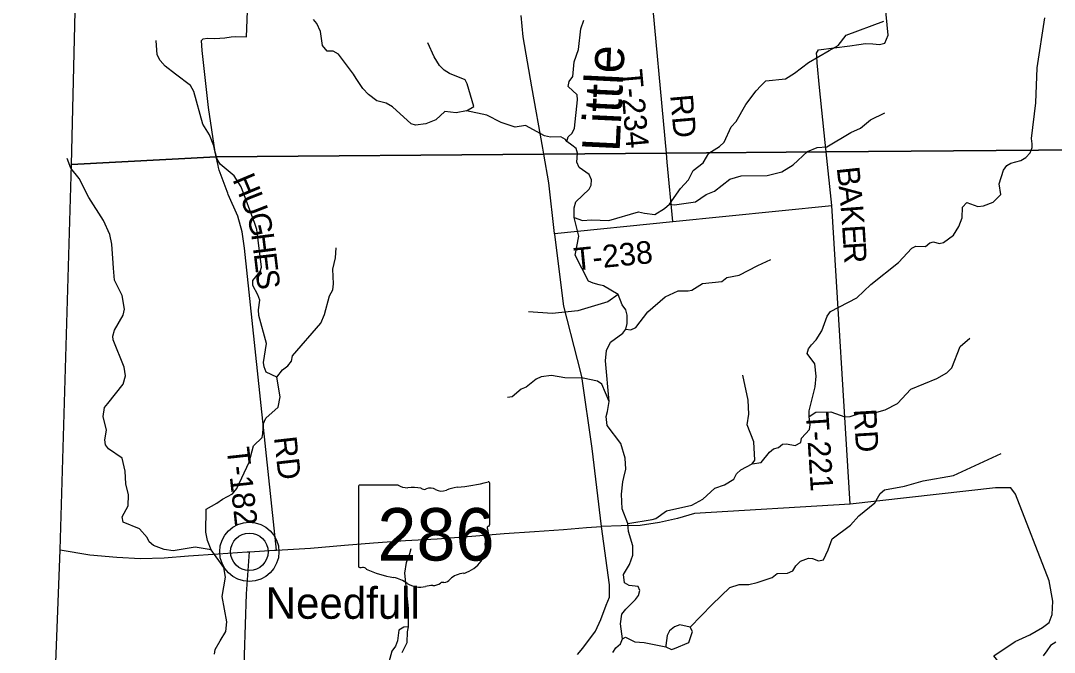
# Model space of a CAD drawing. Extents: x 1525783 to 1900577, y 218250 to 627376.
# Drawn here: x 1579705 to 1593420, y 403722 to 412106 of the extents above; entities that cross this region are included whole.
import ezdxf

# ---------------------------------------------------------------- set-up
doc = ezdxf.new("R2010")
doc.units = 0
for name, color, linetype in [('GM_X_Adjacent_County', 7, 'Continuous'), ('GM_X_County', 7, 'Continuous'), ('GM_X_Minor_Lake', 7, 'Continuous'), ('GM_X_Minor_River', 7, 'Continuous'), ('GM_X_Minor_River_Text', 7, 'Continuous'), ('GM_X_State_Location', 7, 'Continuous'), ('GM_X_State_Route', 7, 'Continuous'), ('GM_X_State_Shield', 7, 'Continuous'), ('GM_X_Township', 7, 'Continuous'), ('GM_X_Township_Road', 7, 'Continuous'), ('GM_X_Township_Road_Text', 7, 'Continuous'), ('GM_X_Unincorporated', 7, 'Continuous'), ('GM_X_Unincorporated_Location', 7, 'Continuous'), ('GM_X_Unincorporated_Text', 7, 'Continuous')]:
    doc.layers.add(name, color=color, linetype=linetype)

msp = doc.modelspace()

# ---------------------------------------------------------------- linework, layer by layer
at = {"layer": 'GM_X_Adjacent_County'}
msp.add_lwpolyline([(1579705, 392782), (1579924, 397127), (1580230, 405084), (1580380, 410197), (1580442, 412790), (1580491, 414838), (1580602, 418918), (1580746, 423359)], dxfattribs=at)
at = {"layer": 'GM_X_County'}
msp.add_lwpolyline([(1579705, 392782), (1579924, 397127), (1580230, 405084), (1580380, 410197), (1580442, 412790), (1580491, 414838), (1580602, 418918), (1580746, 423359)], dxfattribs=at)
at = {"layer": 'GM_X_Minor_Lake'}
for points in [[(1584765, 403719), (1584833, 403854), (1584839, 403992), (1584850, 404058), (1584788, 404057), (1584724, 404014), (1584705, 403874), (1584680, 403805), (1584629, 403736), (1584590, 403592)], [(1588378, 403773), (1588572, 403854), (1588619, 404000), (1588587, 404056), (1588450, 404085), (1588381, 404058), (1588312, 404007), (1588285, 403945), (1588263, 403811)], [(1588263, 403811), (1588266, 403794), (1588339, 403761), (1588378, 403773)]]:
    msp.add_lwpolyline(points, dxfattribs=at)
at = {"layer": 'GM_X_Minor_River'}
for points in [[(1586953, 410501), (1586933, 410531), (1586870, 410564), (1586737, 410561), (1586656, 410576), (1586402, 410713), (1586267, 410693), (1586082, 410754), (1585891, 410854), (1585620, 410910), (1585485, 410885), (1585333, 410899), (1585215, 410791), (1585080, 410737), (1584942, 410720), (1584886, 410739), (1584638, 410963), (1584556, 411011), (1584431, 411041), (1584320, 411125), (1584245, 411207), (1584157, 411340), (1584120, 411397), (1583921, 411661), (1583853, 411700), (1583773, 411700), (1583712, 411777), (1583684, 411964), (1583635, 412071), (1583592, 412121)], [(1587760, 405431), (1588083, 405485), (1588134, 405500), (1588274, 405598), (1588611, 405676), (1588755, 405754), (1588916, 405902), (1589043, 405945), (1589166, 406019), (1589205, 406089), (1589262, 406142), (1589410, 406222), (1589532, 406241), (1589641, 406380), (1589694, 406423), (1589762, 406440), (1589815, 406483), (1589865, 406490), (1589983, 406466), (1590056, 406509), (1590067, 406563), (1590171, 406679), (1590180, 406743), (1590168, 406850), (1590165, 406926), (1590245, 407245), (1590261, 407387), (1590242, 407549), (1590140, 407687), (1590157, 407751), (1590200, 407803), (1590258, 407868), (1590336, 407989), (1590405, 408182), (1590448, 408245), (1590800, 408429), (1590987, 408606), (1591353, 408897), (1591528, 409088), (1591583, 409113), (1591711, 409109), (1591766, 409158), (1591816, 409169), (1591892, 409148), (1591950, 409163), (1592080, 409261), (1592154, 409376), (1592198, 409491), (1592203, 409631), (1592260, 409692), (1592403, 409640), (1592479, 409647), (1592608, 409698), (1592659, 409748), (1592712, 409799), (1592687, 409940), (1592746, 410123), (1592789, 410182), (1592842, 410213), (1592976, 410251), (1593043, 410292), (1593098, 410353), (1593126, 410423), (1593124, 410473), (1593116, 410543), (1593176, 411015), (1593192, 411481), (1593292, 412145)], [(1587562, 403719), (1587601, 403781), (1587664, 403836), (1587692, 403901), (1587665, 404102), (1587683, 404230), (1587734, 404293), (1587863, 404421), (1587902, 404475), (1587919, 404544), (1587896, 404597), (1587780, 404609), (1587716, 404646), (1587702, 404754), (1587783, 404887), (1587829, 405011), (1587829, 405135), (1587770, 405326), (1587760, 405431), (1587685, 405626), (1587677, 405823), (1587696, 405985), (1587707, 406042), (1587733, 406154), (1587727, 406299), (1587668, 406492), (1587486, 406731), (1587472, 406854), (1587493, 406920), (1587512, 407052), (1587463, 407591), (1587479, 407727), (1587529, 407837), (1587696, 407958), (1587733, 408013), (1587754, 408085), (1587754, 408195), (1587735, 408268), (1587684, 408333), (1587634, 408472), (1587440, 408585), (1587382, 408602), (1587299, 408620), (1587237, 408649), (1587061, 408992), (1587111, 409246), (1587049, 409492), (1587048, 409624), (1587069, 409700), (1587250, 409871), (1587275, 409922), (1587278, 409992), (1587247, 410063), (1587115, 410157), (1587086, 410230), (1587092, 410348), (1587077, 410411), (1587020, 410454), (1586953, 410501), (1586970, 410565), (1587023, 410612), (1587052, 410681), (1587092, 411055), (1587088, 411120), (1586971, 411234), (1586984, 411298), (1587030, 411365), (1587049, 411559), (1587108, 411724), (1587139, 411998), (1587179, 412114)], [(1587049, 409492), (1587159, 409452), (1587277, 409464), (1587511, 409456), (1587902, 409571), (1587982, 409550), (1588119, 409533), (1588249, 409611), (1588314, 409670), (1588458, 409880), (1588564, 409994), (1588628, 410117), (1588762, 410219), (1588804, 410293), (1588837, 410348), (1588976, 410434), (1589037, 410493), (1589131, 410698), (1589200, 410769), (1589326, 410993), (1589464, 411177), (1589525, 411240), (1589594, 411307), (1589851, 411334), (1589974, 411408), (1590157, 411552), (1590432, 411709), (1590552, 411779), (1590660, 411914), (1591158, 412099)], [(1582277, 403696), (1582288, 403758), (1582352, 403875), (1582426, 403998), (1582440, 404128), (1582378, 404463), (1582421, 404721), (1582403, 404846), (1582233, 405083), (1582185, 405206), (1582163, 405315), (1582168, 405623), (1582308, 405701), (1582381, 405754), (1582518, 405825), (1582575, 405896), (1582736, 406246), (1582793, 406462), (1582909, 406574), (1582918, 406626), (1582925, 406758), (1582956, 406831), (1583123, 406975), (1583149, 407115), (1583103, 407374), (1582962, 407440), (1582934, 407513), (1582925, 407567), (1582965, 407819), (1582867, 408193), (1582861, 408266), (1582879, 408395), (1582854, 408466), (1582786, 408593), (1582785, 408659), (1582883, 408778), (1582899, 408836), (1582839, 409334), (1582812, 409414), (1582633, 409900), (1582537, 410046), (1582351, 410203), (1582313, 410268), (1582280, 410379), (1582270, 410447), (1582212, 410593), (1582124, 410734), (1582002, 411167), (1581957, 411248), (1581761, 411398), (1581623, 411504), (1581556, 411577), (1581517, 411652), (1581503, 411843)], [(1585620, 410910), (1585717, 410965), (1585630, 411267), (1585601, 411321), (1585396, 411403), (1585323, 411448), (1585262, 411510), (1585190, 411627), (1585109, 411811)], [(1588314, 409670), (1588378, 409663), (1588657, 409702), (1588801, 409798), (1588912, 409844), (1589115, 410003), (1589264, 410048), (1589610, 410052), (1589805, 410099), (1589955, 410191), (1590145, 410368), (1590274, 410422), (1590400, 410432), (1590720, 410620), (1590849, 410678), (1590979, 410788), (1591171, 410883)], [(1582233, 405083), (1582021, 405117), (1581728, 405070), (1581610, 405086), (1581467, 405138), (1581409, 405187), (1581382, 405244), (1581282, 405360), (1581067, 405448), (1581051, 405520), (1581133, 405667), (1581136, 405813), (1581102, 405958), (1581093, 406128), (1581054, 406297), (1580870, 406423), (1580833, 406475), (1580822, 406544), (1580842, 406670), (1580801, 406851), (1580817, 406970), (1580862, 407024), (1581063, 407281), (1581095, 407392), (1581079, 407509), (1580931, 407868), (1580926, 407918), (1580949, 408000), (1581067, 408198), (1581082, 408276), (1581052, 408459), (1580951, 408661), (1580938, 408822), (1580933, 408888), (1580915, 409140), (1580887, 409267), (1580804, 409455), (1580609, 409757), (1580482, 410013), (1580372, 410147), (1580323, 410276)], [(1583103, 407374), (1583181, 407471), (1583252, 407524), (1583297, 407587), (1583313, 407657), (1583687, 408091), (1583737, 408206), (1583805, 408456), (1583845, 408533), (1583858, 408613), (1583849, 408807), (1583884, 408957), (1583892, 409091)], [(1587733, 408013), (1587803, 408004), (1587869, 408033), (1588025, 408241), (1588257, 408441), (1588428, 408520), (1588561, 408522), (1588611, 408527), (1588752, 408619), (1589007, 408644), (1589074, 408695), (1589239, 408727), (1589486, 408857), (1589659, 408934)], [(1587634, 408472), (1587497, 408374), (1587098, 408255), (1586757, 408220), (1586441, 408240)], [(1590168, 406850), (1590255, 406910), (1590455, 406913), (1590640, 406847), (1590713, 406852), (1590835, 406894), (1591064, 406910), (1591177, 406942), (1591338, 407024), (1591514, 407217), (1591859, 407357), (1591992, 407431), (1592062, 407498), (1592171, 407783), (1592299, 407893)], [(1587512, 407052), (1587418, 407280), (1587360, 407323), (1587167, 407362), (1586926, 407366), (1586749, 407397), (1586612, 407380), (1586546, 407349), (1586414, 407241), (1586347, 407216), (1586225, 407112), (1586163, 407105)], [(1589410, 406222), (1589447, 406271), (1589433, 406514), (1589345, 406740), (1589365, 406881), (1589357, 407070), (1589288, 407402)], [(1588587, 404056), (1588881, 404358), (1589115, 404582), (1589236, 404620), (1589366, 404622), (1589479, 404648), (1589678, 404717), (1589741, 404768), (1589880, 404771), (1589950, 404804), (1589989, 404869), (1590053, 404932), (1590159, 404971), (1590213, 404968), (1590289, 404934), (1590357, 404949), (1590390, 405015), (1590418, 405082), (1590474, 405230), (1590716, 405408), (1590826, 405532), (1591037, 405705), (1591111, 405830), (1591168, 405877), (1591432, 405928), (1591679, 405998), (1592083, 406070), (1592715, 406361)], [(1584850, 404058), (1584849, 404303), (1584801, 404772), (1584825, 404912), (1584867, 405034), (1584885, 405099)], [(1587692, 403901), (1587731, 403922), (1587855, 403860), (1587979, 403850), (1588266, 403794)], [(1593439, 403857), (1593370, 403814), (1593320, 403741), (1593271, 403673)]]:
    msp.add_lwpolyline(points, dxfattribs=at)
at = {"layer": 'GM_X_State_Route'}
for points in [[(1587091, 403695), (1587164, 403779), (1587332, 404001), (1587405, 404158), (1587474, 404346), (1587517, 404453), (1587518, 404618), (1587413, 405392), (1587287, 406428), (1587150, 407383), (1587092, 407609), (1586911, 408317), (1586791, 409270), (1586790, 409283), (1586711, 409952), (1586648, 410335), (1586635, 410414), (1586486, 411229), (1586372, 411892), (1586346, 412175)], [(1580230, 405084), (1580623, 405015), (1580983, 404983), (1581297, 404969), (1581611, 404978), (1581934, 405002), (1582326, 405029), (1582711, 405055), (1582740, 405057), (1583074, 405077), (1583099, 405078), (1583550, 405103), (1584001, 405142), (1584388, 405175), (1584813, 405205), (1585233, 405230), (1585690, 405264), (1586119, 405297), (1586522, 405327), (1586906, 405352), (1587211, 405380), (1587413, 405392)]]:
    msp.add_lwpolyline(points, dxfattribs=at)
at = {"layer": 'GM_X_State_Shield'}
for p, q in [((1585928, 405414), (1585928, 405967)), ((1584188, 405922), (1584188, 404866)), ((1584715, 405941), (1584205, 405941)), ((1585928, 405414), (1585928, 405414))]:
    msp.add_line(p, q, dxfattribs=at)
for centre, major_axis, start_param, end_param in [((1585308, 407381), (1845, 0), 4.814394, 5.042369), ((1585909, 405969), (19.4, 0), 6.141152, 7.989035), ((1584208, 405925), (20.2, 0), 1.712693, 3.28349), ((1584836, 406063), (196, 0), 4.042523, 4.731795), ((1584901, 405347), (702, 0), 1.404758, 1.657858), ((1585060, 405930), (56.4, 0), 3.836095, 5.185415), ((1585143, 405808), (117, 0), 0.950623, 2.079405), ((1585294, 405975), (141, 0), 4.081561, 5.145723), ((1585543, 405618), (371, 0), 1.699011, 2.107814), ((1585923, 405373), (30, 0), 1.883978, 3.671073), ((1585907, 405412), (20.7, 0), 5.05454, 6.418171), ((1585733, 405304), (180, 0), 5.934695, 6.695948), ((1585411, 405112), (462, 0), 5.101752, 6.440018), ((1585997, 405183), (131, 0), 2.387724, 3.262537), ((1584208, 404863), (20.3, 0), 3.00124, 4.508301), ((1584211, 404972), (155, 0), 4.665946, 4.897461), ((1584243, 404805), (56, 0), 0.519207, 1.627899), ((1584949, 405754), (1333, 0), 4.195997, 4.488961), ((1584552, 404391), (417, 0), 0.823519, 1.323587), ((1585606, 404569), (253, 0), 1.647645, 2.488434), ((1585003, 404800), (265, 0), 4.026481, 4.996735), ((1585156, 404434), (217, 0), 1.495662, 1.94098), ((1585175, 404720), (141, 0), 4.691044, 5.507374), ((1585303, 404618), (39.7, 0), 1.147584, 2.315152), ((1585286, 404763), (149, 0), 4.937069, 5.64225)]:
    msp.add_ellipse(centre, major_axis=major_axis, ratio=0.8, start_param=start_param, end_param=end_param, dxfattribs=at)
at = {"layer": 'GM_X_Township'}
for points in [[(1606358, 422904), (1606117, 418641), (1605540, 408402), (1603980, 408713), (1602095, 409088), (1601494, 409207), (1595504, 410399), (1595464, 410407), (1590391, 410366), (1588273, 410349), (1586648, 410335), (1582301, 410300), (1580380, 410197), (1580442, 412790), (1580491, 414838), (1580602, 418918), (1580746, 423359)], [(1579705, 392782), (1579924, 397127), (1580230, 405084), (1580380, 410197), (1582301, 410300), (1586648, 410335), (1588273, 410349), (1590391, 410366), (1595464, 410407), (1595504, 410399), (1601494, 409207), (1602095, 409088), (1603980, 408713), (1605540, 408402), (1605535, 408330), (1605444, 406709), (1605380, 406105), (1605040, 403354), (1604445, 398538), (1603468, 390634)]]:
    msp.add_lwpolyline(points, dxfattribs=at)
at = {"layer": 'GM_X_Township_Road'}
for points in [[(1590379, 410489), (1590305, 411220), (1590272, 411547), (1590267, 411636), (1590263, 411676), (1590289, 411718), (1590706, 411772), (1590824, 411790), (1590913, 411803), (1591011, 411801), (1591100, 411789), (1591172, 411808), (1591215, 411912), (1591188, 412187), (1591122, 413341), (1591004, 415095), (1590872, 416565), (1590861, 416603)], [(1588284, 410229), (1588273, 410349), (1587839, 415024)], [(1582324, 410183), (1582301, 410300), (1582288, 410359), (1582197, 410955), (1582113, 411712), (1582105, 411842), (1582127, 411864), (1582186, 411872), (1582280, 411868), (1582414, 411880), (1582500, 411892), (1582555, 411898), (1582701, 411894), (1582716, 412231), (1582675, 412486), (1582676, 412652), (1582541, 414688)], [(1590469, 409651), (1590392, 410366), (1590387, 410409), (1590379, 410488), (1590379, 410489)], [(1588359, 409439), (1588284, 410229), (1588284, 410229)], [(1582446, 409838), (1582337, 410120), (1582330, 410156), (1582324, 410183)], [(1583099, 405078), (1582676, 409087), (1582643, 409304), (1582588, 409513), (1582460, 409800), (1582455, 409815), (1582446, 409838)], [(1586790, 409283), (1588359, 409439), (1590469, 409651)], [(1590712, 405689), (1590469, 409651)], [(1593401, 398233), (1593343, 401695), (1593311, 402708), (1593143, 403008), (1592615, 403677), (1592900, 403866), (1593094, 403955), (1593262, 404052), (1593353, 404119), (1593389, 404223), (1593400, 404399), (1593351, 404672), (1592903, 405823), (1592843, 405904), (1592638, 405904), (1590712, 405689), (1588645, 405563), (1588421, 405500), (1588181, 405446), (1587924, 405407), (1587673, 405403), (1587413, 405392)], [(1583416, 399979), (1583379, 400205), (1583304, 400446), (1583194, 400940), (1583115, 401255), (1583002, 401564), (1582897, 401763), (1582827, 401858), (1582771, 401969), (1582709, 402380), (1582674, 403684), (1582702, 404497), (1582740, 405057)]]:
    msp.add_lwpolyline(points, dxfattribs=at)
at = {"layer": 'GM_X_Unincorporated'}
for radius in [393, 249]:
    msp.add_circle((1582739, 405056), radius, dxfattribs=at)
at = {"layer": 'GM_X_Unincorporated_Location'}
msp.add_line((1582739, 405056), (1582739, 405056), dxfattribs=at)

# ---------------------------------------------------------------- texts
at = {"layer": 'GM_X_Minor_River_Text'}
msp.add_text('Little', height=500.1, rotation=87.2129, dxfattribs=at).set_placement((1587651, 410359))
at = {"layer": 'GM_X_State_Location'}
for s in ['s', 'r']:
    msp.add_text(s, height=1, dxfattribs=at).set_placement((1585038, 405324))
msp.add_text('286', height=1, rotation=0, dxfattribs=at).set_placement((1584685, 405251))
at = {"layer": 'GM_X_State_Shield'}
msp.add_text('286', height=696.1, dxfattribs=at).set_placement((1584439, 404940))
at = {"layer": 'GM_X_Township_Road_Text'}
for s, rotation, p in [('T-234', 275.0671, (1587651, 411447)), ('RD', 274.9693, (1588323, 411116)), ('H', 292.7591, (1582511, 409999)), ('B', 276.1069, (1590532, 410155)), ('U', 291.3692, (1582612, 409757)), ('A', 275.4909, (1590558, 409910)), ('G', 283.0829, (1582705, 409522)), ('K', 274.2551, (1590583, 409649)), ('E', 273.729, (1590603, 409387)), ('H', 277.2841, (1582763, 409273)), ('T-238', 5.6269, (1587060, 408788)), ('R', 273.7241, (1590617, 409163)), ('E', 276.7343, (1582797, 409012)), ('S', 276.733, (1582823, 408789)), ('T-221', 273.6462, (1590123, 406897)), ('RD', 273.4534, (1590757, 406946)), ('RD', 276.3946, (1583065, 406574)), ('T-182', 276.1851, (1582438, 406430))]:
    msp.add_text(s, height=300, rotation=rotation, dxfattribs=at).set_placement(p)
at = {"layer": 'GM_X_Unincorporated_Text'}
msp.add_text('Needfull', height=417, rotation=0, dxfattribs=at).set_placement((1582956, 404167))

doc.saveas('drawing.dxf')
